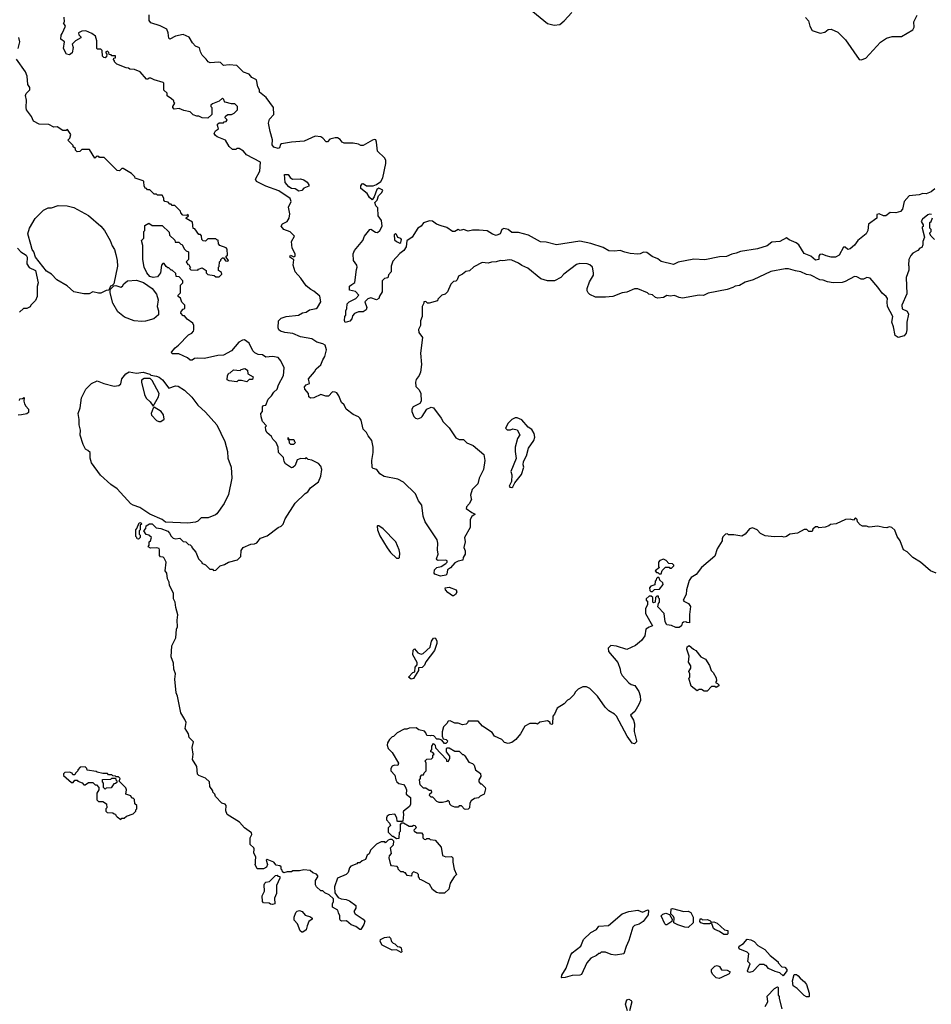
# Model space of a CAD drawing. Extents: x 1861455 to 2058065, y 200073 to 437907.
# Tile 544 of 574: x 2015570 to 2023732, y 367624 to 376443. Entities that reach past the tile are written whole.
import ezdxf

# ---------------------------------------------------------------- set-up
doc = ezdxf.new("R2010")
doc.units = 0

msp = doc.modelspace()

# ---------------------------------------------------------------- linework, layer by layer
at = {"layer": '0CON05XD'}
for points in [[(2020165, 376515.8), (2020295, 376410), (2020354.3, 376394.3), (2020405, 376400.8), (2020445, 376432.5), (2020513.4, 376506.6)], [(2018210, 373290), (2018225, 373314.4), (2018267.2, 373352.8), (2018284, 373396), (2018303.1, 373425), (2018316.8, 373486.8), (2018306.5, 373526.5), (2018285, 373540.8), (2018230, 373555), (2018185, 373583.8), (2018085, 373601.2), (2018015, 373632), (2017945, 373640), (2017905, 373652.5), (2017888.8, 373665), (2017884.1, 373684.1), (2017888.6, 373745), (2017910.9, 373769.1), (2017955, 373785.7), (2018065, 373796.7), (2018102.7, 373817.3), (2018135.9, 373824.1), (2018165, 373843.3), (2018225, 373856.7), (2018236.7, 373865), (2018266.7, 373915), (2018256.4, 373966.4), (2018205, 374012.5), (2018176.4, 374026.4), (2018135, 374060), (2018087.3, 374127.3), (2018036.7, 374185), (2018020, 374245), (2018023.3, 374293.3), (2017987.5, 374315), (2017995, 374332.5), (2018025, 374320), (2018037.5, 374325), (2018036.7, 374345), (2018010, 374395), (2018003.6, 374456.4), (2018030, 374505), (2017991.4, 374541.4), (2017934, 374565), (2017911.2, 374595), (2017922.5, 374615), (2017965, 374636.7), (2017983.8, 374665), (2017990, 374705), (2017976.2, 374765), (2017999.5, 374815), (2017992.7, 374842.7), (2017889.1, 374909.1), (2017775, 374952.9), (2017690.5, 374995), (2017681.8, 375015), (2017718.8, 375085), (2017725.9, 375165.9), (2017601.7, 375231.7), (2017572.5, 375265), (2017535, 375290), (2017515, 375290), (2017505, 375280), (2017475, 375280), (2017447, 375307), (2017413, 375363), (2017337.5, 375395), (2017323.3, 375405), (2017312.5, 375425), (2017321.7, 375448.3), (2017350, 375465), (2017340, 375495), (2017341.7, 375508.3), (2017355, 375520), (2017395, 375520), (2017401.7, 375528.3), (2017418.3, 375531.7), (2017427.5, 375545), (2017410, 375565), (2017411.7, 375578.3), (2017435, 375592.5), (2017465, 375592.5), (2017490, 375605), (2017520, 375635), (2017520, 375665), (2017495, 375690), (2017465, 375690), (2017410, 375705), (2017400, 375715), (2017398.3, 375728.3), (2017385, 375740), (2017357, 375713), (2017295, 375690), (2017281.7, 375678.3), (2017280, 375665), (2017290, 375655), (2017290, 375595), (2017255, 375560), (2017203, 375563), (2017175, 375580), (2017155, 375580), (2017121.7, 375591.7), (2017097, 375617), (2017038.3, 375628.3), (2016997, 375647), (2016951.7, 375641.7), (2016940, 375655), (2016940, 375665), (2016960, 375695), (2016950, 375705), (2016950, 375715), (2016930, 375735), (2016891.7, 375761.7), (2016890, 375785), (2016861.7, 375811.7), (2016860, 375875), (2016855, 375880), (2016773, 375903), (2016745, 375920), (2016725, 375920), (2016718.3, 375911.7), (2016705, 375910), (2016650, 375975), (2016597, 375997), (2016555, 376000), (2016545, 376010), (2016523, 376013), (2016440, 376045), (2016420, 376065), (2016420, 376075), (2016410, 376085), (2016411.7, 376098.3), (2016428.3, 376101.7), (2016428.3, 376118.3), (2016395, 376120), (2016388.3, 376128.3), (2016371.7, 376131.7), (2016368.3, 376148.3), (2016355, 376160), (2016340, 376155), (2016340, 376145), (2016350, 376135), (2016348.3, 376111.7), (2016335, 376100), (2016323, 376103), (2016310, 376115), (2016308.3, 376168.3), (2016295, 376180), (2016265, 376180), (2016260, 376185), (2016260, 376255), (2016247.5, 376295), (2016215, 376320), (2016161.7, 376341.7), (2016125, 376341.2), (2016097.5, 376325), (2016098.3, 376308.3), (2016118.3, 376288.3), (2016118.3, 376281.7), (2016070, 376255), (2016040, 376225), (2016047.5, 376195), (2016040, 376145), (2016015, 376127.5), (2015990, 376135), (2015962.5, 376185), (2015970, 376245), (2015938.3, 376268.3), (2015940, 376305), (2015951.7, 376318.3), (2015980, 376385), (2015962.5, 376415), (2015970, 376425), (2015967, 376467)], [(2023762.8, 374927.2), (2023729.8, 374900.2), (2023685, 374881.8), (2023655, 374885.6), (2023625, 374874.5), (2023535, 374866), (2023490, 374815), (2023473.3, 374745), (2023456.1, 374723.9), (2023415, 374711.8), (2023365, 374716.2), (2023325, 374684.6), (2023305, 374686.2), (2023265, 374703), (2023245, 374697.3), (2023243.1, 374665), (2023169.2, 374610.8), (2023164.3, 374555.7), (2023150, 374525), (2023073.8, 374465), (2023045, 374423.3), (2023005, 374389.2), (2022985, 374384.6), (2022962, 374405), (2022946.2, 374405), (2022908.4, 374335), (2022875, 374317.1), (2022835.3, 374315.3), (2022791.1, 374328.9), (2022755, 374342.5), (2022735, 374340), (2022726.5, 374325), (2022726.4, 374293.6), (2022695, 374289.2), (2022655, 374324.2), (2022595, 374348.6), (2022545, 374427.1), (2022521.2, 374445), (2022460, 374470), (2022435, 374490), (2022375, 374456.2), (2022305, 374450), (2022262, 374418), (2022175, 374390), (2022025, 374367.5), (2021985, 374351.2), (2021945, 374343.8), (2021899.3, 374320.7), (2021835, 374320), (2021705, 374293.3), (2021607, 374297), (2021465, 374270), (2021425, 374250.8), (2021315, 374275.8), (2021285, 374302), (2021231.7, 374321.7), (2021186.2, 374356.2), (2021155, 374360), (2021125.6, 374344.4), (2021105, 374341.4), (2021035, 374347.5), (2020988.6, 374361.4), (2020945, 374374.4), (2020895, 374369.4), (2020845, 374373.5), (2020795, 374402.2), (2020685, 374437.5), (2020585, 374458.5), (2020375, 374426.7), (2020285, 374450), (2020234.5, 374454.5), (2020125, 374512.5), (2020035, 374536.7), (2019977.9, 374537.9), (2019945, 374562.5), (2019905, 374574), (2019886.7, 374563.3), (2019871.8, 374525), (2019835, 374511.4), (2019802.2, 374522.2), (2019755, 374550.8), (2019685, 374558.8), (2019625, 374558.8), (2019585, 374550), (2019545, 374563.1), (2019515, 374555.8), (2019495, 374562.9), (2019465, 374546.2), (2019445.3, 374545.3), (2019395, 374582.2), (2019345, 374595.5), (2019302, 374612), (2019265, 374637.1), (2019239.5, 374640.5), (2019185, 374623.3), (2019163.8, 374595), (2019136, 374575), (2019083.8, 374495), (2019036.4, 374463.6), (2019030.5, 374409.5), (2019010, 374375), (2018972.3, 374347.7), (2018910.4, 374279.6), (2018895.4, 374235), (2018896.7, 374185), (2018871.7, 374158.3), (2018865, 374130), (2018835, 374123.3), (2018816.8, 374103.2), (2018815.7, 374005), (2018792.3, 373967.7), (2018786, 373945), (2018765, 373932.5), (2018715, 373951.2), (2018685.9, 373944.1), (2018661.2, 373915), (2018678.6, 373865), (2018671.4, 373845), (2018645, 373826), (2018603.8, 373826.2), (2018567.5, 373812.5), (2018550, 373790), (2018543.3, 373765), (2018525, 373743.3), (2018485, 373730), (2018478.3, 373748.3), (2018480, 373785), (2018490, 373795), (2018490, 373835), (2018500, 373855), (2018503, 373897), (2018520, 373915), (2018580, 373945), (2018606.7, 373975), (2018577, 374007), (2018521.7, 374021.7), (2018523.3, 374055), (2018545, 374072.5), (2018571.7, 374088.3), (2018584.2, 374205), (2018591.2, 374225), (2018588.8, 374245), (2018558.8, 374285), (2018557.1, 374345), (2018569.2, 374375), (2018641.2, 374465), (2018656, 374505), (2018704.2, 374565), (2018715, 374567.1), (2018755, 374540.8), (2018775, 374538), (2018796, 374555), (2018814.3, 374595), (2018808.1, 374645), (2018780, 374685), (2018776.4, 374756.4), (2018760, 374775), (2018750, 374805), (2018770, 374825), (2018782.5, 374865), (2018813.3, 374895), (2018820, 374915), (2018785, 374932.5), (2018767, 374923), (2018742.5, 374855), (2018725, 374830), (2018700.7, 374850.7), (2018682.5, 374885), (2018625, 374930), (2018623.3, 374955), (2018635, 374972.5), (2018645, 374976.2), (2018675, 374953.8), (2018735, 374956.2), (2018763.6, 374966.4), (2018802.5, 374995), (2018822.5, 375025), (2018847.5, 375155), (2018847.5, 375185), (2018837.5, 375205), (2018773.3, 375265), (2018766.1, 375346.1), (2018758.3, 375368.3), (2018745, 375371.2), (2018727.5, 375365), (2018645, 375316.2), (2018625, 375316.2), (2018603.3, 375326.7), (2018555, 375336.2), (2018475, 375336), (2018456.7, 375345), (2018439.7, 375369.7), (2018415, 375385.8), (2018395, 375386), (2018347.5, 375372.5), (2018325, 375350), (2018315, 375350), (2018285, 375382.5), (2018265, 375392.5), (2018215, 375400), (2018116.1, 375353.9), (2018005, 375346), (2017915, 375332), (2017905.8, 375324.2), (2017895.5, 375294.5), (2017885, 375288), (2017845, 375301.2), (2017831.7, 375321.7), (2017833.6, 375366.4), (2017811.7, 375441.7), (2017798.8, 375515), (2017807.3, 375552.7), (2017845.7, 375595), (2017843.8, 375655), (2017775.9, 375745.9), (2017717.5, 375795), (2017716.7, 375815), (2017702.7, 375842.7), (2017690, 375905), (2017649.4, 375925), (2017625, 375954.4), (2017575, 375973.3), (2017513, 376033), (2017445, 376040), (2017395, 376033.3), (2017368.3, 376058.3), (2017353.1, 376063.1), (2017275, 376057.5), (2017258.8, 376065), (2017238.6, 376088.6), (2017204.3, 376125), (2017188.1, 376155), (2017179.4, 376189.4), (2017145, 376206.9), (2017117.5, 376235), (2017087.6, 376287.6), (2017035, 376310.9), (2016963.8, 376296.2), (2016915, 376267.5), (2016906.7, 376276.7), (2016900.8, 376325), (2016888.6, 376358.6), (2016829.1, 376389.1), (2016744.3, 376415), (2016728.9, 376435), (2016727.8, 376485)], [(2022605, 376462.9), (2022634, 376434), (2022645.8, 376385), (2022665, 376346.7), (2022737.5, 376322.5), (2022777.7, 376332.3), (2022810, 376355), (2022835, 376356.7), (2022895, 376332.5), (2022965, 376262.5), (2023085, 376087.5), (2023105, 376082.5), (2023145, 376098.8), (2023278.2, 376241.8), (2023332.6, 376277.4), (2023382.3, 376292.3), (2023465, 376292), (2023568.3, 376351.7), (2023580, 376375), (2023576.7, 376425), (2023607, 376483)], [(2015556.2, 376185), (2015570, 376245), (2015563, 376283)], [(2017680, 368905), (2017683.3, 368945), (2017667, 368977), (2017670, 369015), (2017665.9, 369025.9), (2017633.8, 369055), (2017632.5, 369115), (2017647.5, 369145), (2017645, 369160), (2017583.6, 369203.6), (2017537.5, 369255), (2017427.5, 369325), (2017417, 369357), (2017420, 369405), (2017410, 369415), (2017380, 369425), (2017322.5, 369485), (2017317, 369507), (2017300, 369525), (2017300, 369535), (2017272.5, 369575), (2017270, 369615), (2017235, 369650), (2017175, 369673.3), (2017163.3, 369685), (2017156.7, 369755), (2017116.7, 369815), (2017123.3, 369865), (2017113.3, 369925), (2017127.5, 369975), (2017087.5, 370015), (2017082.5, 370045), (2017052.5, 370095), (2017059.3, 370149.3), (2017050, 370175), (2017012.5, 370235), (2016983.3, 370385), (2016970, 370415), (2016958.8, 370535), (2016963.8, 370585), (2016951.2, 370625), (2016948.3, 370678.3), (2016926.4, 370736.4), (2016932.5, 370835), (2016955, 370882.5), (2016966.7, 370905), (2016972.5, 370985), (2016982.5, 371005), (2016980, 371065), (2016987, 371113), (2016967, 371177), (2016962.5, 371225), (2016947.5, 371255), (2016947, 371307), (2016912.5, 371375), (2016907.5, 371405), (2016892.5, 371435), (2016887.5, 371485), (2016872.5, 371505), (2016880, 371585), (2016865, 371620), (2016855, 371630), (2016831.7, 371631.7), (2016823, 371643), (2016823, 371693), (2016817.5, 371705), (2016795, 371711.2), (2016740.7, 371710.7), (2016721.7, 371721.7), (2016730, 371735), (2016730, 371765), (2016740, 371775), (2016750, 371805), (2016727, 371827), (2016701.7, 371831.7), (2016680, 371865), (2016700, 371885), (2016701.7, 371908.3), (2016733, 371927), (2016755, 371927.5), (2016793, 371893), (2016835, 371886.7), (2016895, 371862.5), (2016912.5, 371845), (2016925, 371817.5), (2016945, 371800), (2016965, 371793.3), (2017005, 371797.5), (2017035, 371770), (2017057, 371767), (2017081.7, 371741.7), (2017095, 371740), (2017110, 371725), (2017110, 371715), (2017147.5, 371675), (2017170, 371615), (2017200, 371585), (2017200, 371575), (2017235, 371560), (2017271.7, 371521.7), (2017295, 371520), (2017305, 371510), (2017327, 371513), (2017365, 371550), (2017405, 371562.5), (2017440, 371585), (2017520, 371605), (2017550, 371635), (2017553, 371687), (2017570, 371715), (2017640, 371745), (2017673, 371747), (2017693.6, 371756.4), (2017725, 371800), (2017785, 371821.2), (2017885.7, 371894.3), (2017912.3, 371907.7), (2017928, 371925), (2017947.3, 371972.7), (2018035, 372113.8), (2018125, 372198), (2018151.2, 372215), (2018175, 372248.8), (2018246, 372304), (2018266.4, 372353.6), (2018276.7, 372415), (2018266.7, 372445), (2018245, 372467.5), (2018185, 372497.5), (2018153, 372503), (2018135, 372520), (2018125, 372510), (2018088.3, 372511.7), (2018055, 372500), (2018035, 372450), (2018015, 372432.5), (2018005, 372430), (2017950, 372465), (2017937.5, 372485), (2017930.7, 372520.7), (2017887.5, 372565), (2017883, 372613), (2017867.5, 372655), (2017837, 372687), (2017825, 372710), (2017782.5, 372745), (2017772.5, 372765), (2017770, 372795), (2017780, 372805), (2017743, 372843), (2017732.5, 372885), (2017730, 372915), (2017742.5, 372935), (2017742.5, 372975), (2017753, 372987), (2017775, 372990), (2017795, 373042.5), (2017825, 373073.3), (2017844.2, 373105.8), (2017875.8, 373134.2), (2017886.4, 373173.6), (2017933.3, 373255), (2017936.7, 373325), (2017908.3, 373388.3), (2017885, 373417.5), (2017835, 373426.7), (2017775, 373420), (2017745, 373440), (2017705, 373443.8), (2017675, 373457.5), (2017656.4, 373476.4), (2017623.3, 373545), (2017583.6, 373576.4), (2017565, 373573.3), (2017532.5, 373555), (2017465, 373477.5), (2017395, 373436.7), (2017343.6, 373436.4), (2017225, 373407.5), (2017165, 373412.5), (2017135, 373407.5), (2017115, 373392.5), (2017095, 373392.5), (2017073.6, 373413.6), (2016995, 373450), (2016935, 373450), (2016930, 373465), (2016962.5, 373505), (2016993, 373527), (2017080.7, 373619.3), (2017110, 373635), (2017127, 373653), (2017130, 373665), (2017130, 373705), (2017120, 373725), (2017070.7, 373760.7), (2017045, 373790), (2017035, 373790), (2017012.5, 373815), (2017015, 373830), (2017035, 373850), (2017050, 373855), (2017050, 373885), (2017021.7, 373911.7), (2017008.3, 373948.3), (2016990, 373965), (2016990, 373975), (2017010, 373995), (2017010, 374065), (2017030, 374085), (2017030, 374105), (2016998.3, 374138.3), (2016971.7, 374141.7), (2016968.3, 374168.3), (2016935, 374200), (2016925, 374200), (2016905, 374220), (2016895, 374220), (2016881.7, 374231.7), (2016865, 374260), (2016851.7, 374258.3), (2016840, 374245), (2016830, 374175), (2016805, 374140), (2016765, 374132.5), (2016733.9, 374143.9), (2016707.5, 374175), (2016683.3, 374225), (2016673.8, 374295), (2016671.7, 374391.7), (2016671.7, 374421.7), (2016660, 374465), (2016680, 374485), (2016680, 374545), (2016690, 374555), (2016691.7, 374598.3), (2016725, 374620), (2016755, 374600), (2016845, 374600), (2016908.3, 374538.3), (2016911.7, 374511.7), (2016958.3, 374468.3), (2016961.7, 374451.7), (2016995, 374450), (2017011.7, 374431.7), (2017025, 374430), (2017041.7, 374391.7), (2017061.7, 374371.7), (2017080, 374365), (2017080, 374295), (2017060, 374275), (2017075, 374250), (2017088.3, 374248.3), (2017090, 374235), (2017100, 374225), (2017090, 374215), (2017101.7, 374201.7), (2017165, 374200), (2017171.7, 374208.3), (2017205, 374220), (2017240, 374195), (2017240, 374175), (2017255, 374160), (2017311.7, 374151.7), (2017325, 374140), (2017355, 374140), (2017380, 374165), (2017378.3, 374178.3), (2017350, 374195), (2017350, 374225), (2017357, 374233), (2017360, 374275), (2017370, 374285), (2017370, 374295), (2017385, 374310), (2017395, 374310), (2017411.7, 374281.7), (2017435, 374280), (2017440, 374285), (2017420, 374315), (2017420, 374325), (2017430, 374335), (2017428.3, 374388.3), (2017418.3, 374398.3), (2017361.7, 374421.7), (2017350, 374435), (2017348.3, 374468.3), (2017335, 374470), (2017325, 374480), (2017255, 374480), (2017235, 374460), (2017211.7, 374461.7), (2017200, 374475), (2017198.3, 374508.3), (2017188.3, 374518.3), (2017175, 374520), (2017138.3, 374568.3), (2017121.7, 374571.7), (2017118.3, 374628.3), (2017061.7, 374661.7), (2017061.7, 374668.3), (2017080, 374685), (2017078.3, 374698.3), (2017065, 374690), (2017031.7, 374691.7), (2017011.7, 374711.7), (2017008.3, 374728.3), (2016958.3, 374778.3), (2016935, 374780), (2016925, 374790), (2016915, 374790), (2016898.3, 374808.3), (2016870, 374815), (2016860, 374825), (2016860, 374845), (2016845, 374870), (2016805, 374870), (2016795, 374880), (2016775, 374880), (2016735, 374920), (2016715, 374920), (2016705, 374930), (2016695, 374930), (2016683, 374953), (2016680, 374995), (2016675, 375000), (2016603, 375023), (2016600, 375035), (2016570, 375065), (2016495, 375110), (2016485, 375110), (2016465, 375090), (2016441.7, 375091.7), (2016325, 375210), (2016285, 375210), (2016278.3, 375218.3), (2016265, 375220), (2016241.7, 375201.7), (2016195, 375280), (2016125, 375280), (2016108.3, 375261.7), (2016085, 375260), (2016070, 375275), (2016068.3, 375288.3), (2016050, 375305), (2016050, 375315), (2016000, 375365), (2016018.3, 375381.7), (2016027.5, 375415), (2015998.3, 375458.3), (2015985, 375450), (2015955, 375450), (2015905, 375482.5), (2015875, 375480), (2015830, 375505), (2015745, 375507.5), (2015692.5, 375535), (2015676.2, 375575), (2015632, 375635), (2015627.8, 375655), (2015631.7, 375721.7), (2015623.3, 375765), (2015629.3, 375780.7), (2015660, 375815), (2015660, 375835), (2015643.6, 375863.6), (2015636.4, 375936.4), (2015623.3, 375975), (2015540.7, 376090.7)], [(2018068.3, 374908.3), (2018035, 374927.5), (2018005, 374930), (2017980, 374945), (2017947.5, 374985), (2017940, 375055), (2017975, 375056.7), (2017990.7, 375030.7), (2018013.6, 375013.6), (2018085, 375018.8), (2018115, 375010), (2018145, 374988.8), (2018160, 374965), (2018157.5, 374952.5), (2018115, 374932.5), (2018095, 374912.5), (2018068.3, 374908.3)], [(2016145, 373986.2), (2016054.1, 374004.1), (2015995, 374060), (2015902.7, 374112.7), (2015855, 374162.5), (2015810.7, 374190.7), (2015710, 374315), (2015697.5, 374365), (2015682.5, 374385), (2015668.3, 374428.3), (2015643.3, 374525), (2015657.5, 374575), (2015708.3, 374661.7), (2015784.2, 374735.8), (2015825, 374758.8), (2015855, 374758.8), (2015915, 374778), (2015995, 374776), (2016055, 374761.2), (2016185, 374690), (2016295, 374593.8), (2016328, 374555), (2016380.8, 374465), (2016398.3, 374418.3), (2016419.2, 374385), (2016430.8, 374340.8), (2016443.6, 374286.4), (2016446.1, 374236.1), (2016411.7, 374078.3), (2016398.3, 374061.7), (2016382.5, 374055), (2016368.3, 374021.7), (2016345, 374017.5), (2016295, 373993.8), (2016275, 373992), (2016225, 374006.2), (2016192.3, 373987.7), (2016145, 373986.2)], [(2023735, 374696.7), (2023715, 374702.5), (2023700, 374695), (2023653.3, 374655), (2023642.5, 374635), (2023660, 374605), (2023658.3, 374591.7), (2023650, 374585), (2023650, 374575), (2023670, 374495), (2023656.7, 374455), (2023657.5, 374425), (2023646.4, 374403.6), (2023630, 374395), (2023612.5, 374375), (2023568.3, 374351.7), (2023549.3, 374330.7), (2023532.5, 374295), (2023527.5, 374245), (2023532.5, 374235), (2023531.7, 374198.3), (2023507.5, 374135), (2023513, 373987), (2023468.8, 373885), (2023472.7, 373852.7), (2023515, 373830.8), (2023527.1, 373805), (2023513.8, 373735), (2023512, 373665), (2023505.8, 373634.2), (2023490, 373610), (2023435, 373596.7), (2023409.5, 373615), (2023395, 373693.3), (2023378, 373735), (2023388.1, 373785), (2023340, 373875), (2023335.6, 373914.4), (2023340.8, 373945), (2023328, 373965), (2023292.3, 373992.3), (2023255, 374046.7), (2023185, 374127.5), (2023155, 374132.5), (2023125, 374117.5), (2023105, 374117.5), (2023065, 374140), (2023045, 374143.8), (2022961.7, 374098.3), (2022935, 374090), (2022855, 374086.7), (2022803.6, 374093.6), (2022765, 374110), (2022733.6, 374113.6), (2022655, 374154), (2022615, 374162), (2022565, 374185.8), (2022515, 374192), (2022455, 374210), (2022425, 374211.2), (2022295, 374188.8), (2022135.9, 374114.1), (2022065, 374093.3), (2022015, 374062.5), (2021975, 374056.7), (2021955, 374043.3), (2021905, 374027.5), (2021735, 373992.5), (2021693, 373973), (2021655, 373976.7), (2021505, 373947.5), (2021475, 373953.3), (2021433, 373973), (2021395, 373967.5), (2021365, 373972.5), (2021335, 373953.8), (2021285, 373950), (2021263.8, 373953.8), (2021235, 373977.5), (2021203, 373983), (2021190, 373995), (2021105, 374032.5), (2021075, 374032.5), (2021007, 374003), (2020965, 373996.7), (2020880, 373965), (2020816.4, 373956.4), (2020725, 373957.5), (2020675, 373980), (2020660, 373995), (2020650, 374015), (2020650, 374035), (2020672.5, 374095), (2020707.5, 374155), (2020707.5, 374175), (2020697.5, 374225), (2020676.1, 374246.1), (2020650, 374255), (2020585, 374258.8), (2020555, 374250), (2020442.5, 374165), (2020415, 374132.5), (2020357, 374103), (2020295, 374102.5), (2020235, 374122.5), (2020118.3, 374218.3), (2020065, 374240), (2020035, 374263.3), (2019975, 374288.8), (2019955, 374293.3), (2019895, 374283.8), (2019875, 374286.7), (2019835, 374273.3), (2019795, 374272.5), (2019765, 374263.3), (2019710.7, 374269.3), (2019635, 374230), (2019597, 374193), (2019565, 374187.5), (2019535, 374162.5), (2019500, 374145), (2019488.3, 374111.7), (2019475, 374100), (2019453, 374097), (2019430, 374075), (2019400, 374005), (2019380, 373985), (2019350, 373975), (2019315, 373940), (2019310, 373925), (2019235, 373902.5), (2019222.5, 373902.5), (2019205, 373920), (2019190, 373915), (2019190, 373905), (2019172.5, 373875), (2019172.5, 373785), (2019160, 373745), (2019160, 373705), (2019141.7, 373668.3), (2019145, 373640), (2019176.7, 373595), (2019160, 373455), (2019167.5, 373355), (2019157.5, 373285), (2019146.7, 373255), (2019119.3, 373220.7), (2019112.5, 373195), (2019118.3, 373158.3), (2019147.3, 373127.3), (2019161.2, 373095), (2019163.3, 373025), (2019152.5, 373005), (2019093.8, 372975), (2019080.8, 372955), (2019081.2, 372935), (2019099.5, 372889.5), (2019115, 372873.8), (2019135, 372868.8), (2019165, 372880), (2019175, 372890), (2019215, 372953.3), (2019255, 372973.3), (2019276.1, 372966.1), (2019343.8, 372875), (2019361.7, 372841.7), (2019415.8, 372785.8), (2019475, 372698), (2019504.1, 372684.1), (2019543.8, 372683.8), (2019574.3, 372654.3), (2019630.3, 372630.3), (2019725, 372547.5), (2019733.3, 372495), (2019722.5, 372415), (2019682.5, 372335), (2019672.5, 372285), (2019622.5, 372235), (2019607.5, 372185), (2019613.3, 372153.3), (2019616.7, 372145), (2019594.2, 372105), (2019570.2, 372079.8), (2019568.9, 372065), (2019618.5, 372028.5), (2019647.5, 372015), (2019617, 371993), (2019602.5, 371965), (2019602.5, 371895), (2019552.5, 371805), (2019557.5, 371765), (2019547.5, 371715), (2019560, 371685), (2019560, 371655), (2019540, 371625), (2019538.3, 371601.7), (2019495, 371593.8), (2019465, 371576.9), (2019427.9, 371532.1), (2019401.2, 371515), (2019393.3, 371476.7), (2019385, 371467.5), (2019338.3, 371458.3), (2019286.1, 371476.1), (2019280, 371485), (2019283.3, 371515), (2019305, 371536.7), (2019345, 371543.8), (2019385, 371572), (2019396, 371585), (2019396.2, 371595), (2019385, 371601.2), (2019318.3, 371598.3), (2019305.7, 371605.7), (2019302.9, 371615), (2019316.7, 371655), (2019309.7, 371695), (2019313.6, 371755), (2019308.5, 371785), (2019200, 371945), (2019183.5, 371995), (2019170, 372095), (2019141.9, 372131.9), (2019113.1, 372195), (2019005, 372301.1), (2018955, 372326.7), (2018832.1, 372352.1), (2018795, 372374.4), (2018767.5, 372415), (2018734, 372424), (2018725, 372432), (2018722.5, 372495), (2018736, 372565), (2018736.2, 372615), (2018724.2, 372675), (2018690.6, 372715), (2018676.2, 372745), (2018644.6, 372774.6), (2018627.5, 372855), (2018616, 372875), (2018605, 372885.7), (2018557.1, 372907.1), (2018493.8, 372955), (2018474.3, 372994.3), (2018451.9, 373015), (2018427.9, 373075), (2018409.7, 373099.7), (2018395, 373107.7), (2018371.2, 373108.8), (2018335, 373070), (2018310.7, 373070.7), (2018265, 373086.7), (2018205, 373056.7), (2018173.6, 373053.6), (2018160, 373065), (2018156, 373095), (2018122, 373135), (2018120.6, 373155), (2018135, 373172.2), (2018165.7, 373184.3), (2018155, 373227.5), (2018210, 373290)], [(2023760, 374475), (2023730, 374505), (2023720, 374525), (2023720, 374535), (2023730, 374545), (2023730, 374565), (2023720, 374575), (2023720, 374625), (2023730, 374635), (2023741.7, 374668.3)], [(2018975, 374442.5), (2018981.7, 374448.3), (2018987.5, 374475), (2018982.5, 374482.5), (2018955, 374492.5), (2018945, 374520), (2018935, 374527.5), (2018924.2, 374515), (2018925, 374472.5), (2018942.5, 374455), (2018975, 374442.5)], [(2015550, 374395), (2015580, 374365), (2015627.5, 374335), (2015637.5, 374315), (2015632.5, 374255), (2015653.6, 374223.6), (2015712.5, 374195), (2015736.7, 374085), (2015726.4, 374053.6), (2015726.7, 373965), (2015711.7, 373928.3), (2015670, 373885), (2015665, 373870), (2015635, 373857.5), (2015605, 373857.5), (2015567, 373823)], [(2016665, 373738.8), (2016595, 373746.7), (2016509.3, 373779.3), (2016447.5, 373825), (2016403.6, 373903.6), (2016380, 373995), (2016380, 374025), (2016411.7, 374058.3), (2016431.7, 374061.7), (2016475, 374047.5), (2016490, 374055), (2016503.6, 374076.4), (2016535, 374103.3), (2016615, 374110), (2016678.3, 374088.3), (2016756.4, 374036.4), (2016793.6, 373983.6), (2016811.2, 373935), (2016800, 373875), (2016812.5, 373835), (2016811.7, 373798.3), (2016770, 373765), (2016695, 373743.8), (2016665, 373738.8)], [(2017605, 373200), (2017555, 373210), (2017525, 373210), (2017515, 373200), (2017445, 373207.5), (2017428.3, 373218.3), (2017430, 373255), (2017443.6, 373276.4), (2017455, 373280), (2017483, 373307), (2017545, 373300), (2017551.7, 373308.3), (2017585, 373320), (2017610, 373305), (2017611.7, 373271.7), (2017660, 373245), (2017655, 373220), (2017625, 373220), (2017605, 373200)], [(2017075, 371933.8), (2016875, 371943.3), (2016845, 371966.7), (2016733.9, 372013.9), (2016645, 372072.5), (2016585, 372093.3), (2016565, 372107.5), (2016441.7, 372241.7), (2016385, 372280), (2016292.7, 372362.7), (2016213.8, 372475), (2016200, 372515), (2016200, 372565), (2016180, 372585), (2016160, 372595), (2016138.3, 372638.3), (2016111.7, 372721.7), (2016113.8, 372765), (2016101.2, 372815), (2016103, 372863), (2016092.5, 372915), (2016112.5, 372965), (2016122.5, 373055), (2016163.3, 373135), (2016212.5, 373185), (2016265, 373208.8), (2016323, 373183), (2016415, 373160.8), (2016457.5, 373165), (2016475, 373180), (2016485, 373227.5), (2016520.3, 373269.7), (2016550.5, 373289.5), (2016615, 373276.2), (2016675, 373286), (2016735, 373266.7), (2016745, 373257.5), (2016795, 373250), (2016819.7, 373239.7), (2016847.7, 373217.7), (2016905, 373143.3), (2016965, 373162), (2016989.7, 373159.7), (2017045.6, 373125.6), (2017112.7, 373062.7), (2017165, 372991.2), (2017235, 372928.8), (2017336, 372815), (2017405.8, 372665.8), (2017432, 372575), (2017434.2, 372515), (2017464, 372435), (2017470, 372335), (2017438.8, 372191.2), (2017401.7, 372108.3), (2017335, 372017.5), (2017322, 372008), (2017257.6, 371982.4), (2017195, 371981.4), (2017165, 371950.8), (2017145, 371942.5), (2017075, 371933.8)], [(2016765, 372980), (2016813.3, 373065), (2016817.5, 373095), (2016755, 373210), (2016738.3, 373228.3), (2016685, 373230), (2016660, 373215), (2016660, 373195), (2016686, 373085), (2016702.1, 373052.1), (2016739.1, 373019.1), (2016765, 372980)], [(2015568.3, 373031.7), (2015571.7, 373048.3), (2015595, 373050), (2015610, 373060), (2015607.5, 373025), (2015613, 373003), (2015625, 372980), (2015650, 372955), (2015647.5, 372925), (2015635, 372912.5), (2015585, 372902.5), (2015555, 372900)], [(2016835, 372842.5), (2016862.5, 372865), (2016857.5, 372905), (2016837.5, 372935), (2016775, 372972.5), (2016765, 372962.5), (2016747.5, 372915), (2016749.7, 372899.7), (2016795, 372854), (2016815, 372843.3), (2016835, 372842.5)], [(2019975, 372253.3), (2019985, 372257.5), (2020002.5, 372295), (2020061.7, 372368.3), (2020083.3, 372435), (2020076.7, 372455), (2020080, 372485), (2020108.8, 372535), (2020126.2, 372605), (2020173.8, 372675), (2020181.2, 372705), (2020177.7, 372737.7), (2020155, 372773.3), (2020123.6, 372793.6), (2020065, 372860), (2020025, 372877.5), (2020005, 372877.5), (2019977, 372863), (2019945, 372830), (2019920, 372785), (2019935, 372770), (2019965, 372770), (2019985, 372777.5), (2020025, 372770), (2020047.5, 372725), (2020028.3, 372691.7), (2020006.4, 372613.6), (2020006.2, 372575), (2020016.4, 372513.6), (2019968.8, 372395), (2019976.7, 372365), (2019973.6, 372306.4), (2019953.8, 372265), (2019960, 372255), (2019975, 372253.3)], [(2018025, 372640), (2018040, 372655), (2018030, 372665), (2018030, 372675), (2018025, 372680), (2017980, 372680), (2017980, 372695), (2017971.7, 372698.3), (2017970, 372685), (2017980, 372680), (2017981.7, 372651.7), (2017995, 372640), (2018025, 372640)], [(2016635, 371790), (2016621.7, 371791.7), (2016620, 371805), (2016610, 371815), (2016610, 371875), (2016620, 371885), (2016640, 371935), (2016655, 371940), (2016660, 371925), (2016650, 371915), (2016650, 371875), (2016640, 371865), (2016640, 371835), (2016650, 371825), (2016650, 371805), (2016635, 371790)], [(2023775, 371486.7), (2023726.4, 371506.4), (2023635, 371583.3), (2023567, 371627), (2023516.1, 371676.1), (2023483.6, 371693.6), (2023453.3, 371775), (2023427.5, 371815), (2023405, 371870), (2023380, 371895), (2023355, 371900), (2023335, 371892.5), (2023305, 371893.3), (2023255, 371907.5), (2023175, 371898.8), (2023153.3, 371906.7), (2023115, 371907.5), (2023095, 371917.5), (2023072.5, 371945), (2023067, 371967), (2023055, 371980), (2023035, 371960), (2023005, 371970), (2022965, 371967.5), (2022881.7, 371928.3), (2022828.3, 371921.7), (2022815, 371910), (2022781.7, 371898.3), (2022725, 371892.5), (2022715, 371900), (2022695, 371900), (2022671.7, 371878.3), (2022665, 371860), (2022635, 371860), (2022617, 371877), (2022595, 371877.5), (2022535, 371842.5), (2022465.9, 371834.1), (2022435, 371813.3), (2022415, 371807.5), (2022395, 371812.5), (2022325, 371810), (2022245, 371820), (2022201.7, 371841.7), (2022172.5, 371875), (2022131.7, 371891.7), (2022105, 371883.8), (2022066.7, 371835), (2022035, 371817.5), (2021965, 371830), (2021915, 371830), (2021907, 371837), (2021890, 371835), (2021865, 371810), (2021858.3, 371791.7), (2021860, 371775), (2021816.4, 371703.6), (2021795, 371637.5), (2021675, 371537.5), (2021627.5, 371475), (2021583.6, 371446.4), (2021565, 371420), (2021541.2, 371335), (2021536.4, 371293.6), (2021510, 371245), (2021515, 371233.3), (2021557.5, 371215), (2021576.4, 371186.4), (2021567.5, 371115), (2021568.3, 371041.7), (2021543, 371043), (2021535, 371050), (2021513, 371047), (2021503, 371037), (2021496.4, 371013.6), (2021475, 371000), (2021445, 371000), (2021405, 371017.5), (2021365, 371022.5), (2021350.7, 371050.7), (2021340, 371125), (2021283, 371183), (2021290, 371215), (2021300, 371225), (2021300, 371255), (2021290, 371265), (2021288.3, 371278.3), (2021275, 371280), (2021261.7, 371268.3), (2021260, 371225), (2021245, 371220), (2021240, 371225), (2021238.3, 371268.3), (2021225, 371280), (2021205, 371280), (2021180, 371255), (2021180, 371245), (2021190, 371235), (2021190, 371205), (2021172.5, 371165), (2021172.5, 371125), (2021237, 371013), (2021205, 371002.5), (2021177.5, 370985), (2021166.7, 370925), (2021137.7, 370882.3), (2021085, 370836.7), (2021005, 370802.5), (2020915, 370832.5), (2020863, 370837), (2020840, 370815), (2020842.5, 370785), (2020926.7, 370685), (2020947.5, 370625), (2020948.3, 370598.3), (2020965, 370570), (2021025, 370502.5), (2021045, 370487.5), (2021078.3, 370478.3), (2021112.5, 370425), (2021126.4, 370386.4), (2021127.5, 370345), (2021115, 370310), (2021077.5, 370245), (2021040, 370215), (2021065, 370170), (2021076.1, 370136.1), (2021073, 370067), (2021093.3, 369985), (2021092.5, 369975), (2021075, 369957.5), (2021053.8, 369963.8), (2021010, 370025), (2020912.5, 370205), (2020895, 370222.5), (2020845, 370253.3), (2020812.5, 370285), (2020742.5, 370385), (2020675, 370452.5), (2020645, 370467.5), (2020613, 370467), (2020570, 370445), (2020545, 370420), (2020535, 370400), (2020493, 370357), (2020475, 370347.5), (2020446.4, 370313.6), (2020382.5, 370275), (2020358.3, 370221.7), (2020342.5, 370205), (2020340, 370135), (2020335, 370130), (2020320, 370135), (2020318.3, 370148.3), (2020295, 370162.5), (2020228.3, 370151.7), (2020205, 370132.5), (2020195, 370140), (2020138.3, 370138.3), (2020092.5, 370115), (2020053.3, 370045), (2020013, 369997), (2019975, 369967.5), (2019945, 369960), (2019909.3, 369969.3), (2019885.8, 369995.8), (2019820, 370025), (2019799.3, 370059.3), (2019713.6, 370113.6), (2019675, 370160), (2019585, 370160), (2019580, 370145), (2019567, 370133), (2019535, 370127.5), (2019495, 370142.5), (2019465, 370142.5), (2019425, 370162.5), (2019405, 370160), (2019395, 370140), (2019365, 370110), (2019352.5, 370065), (2019352.5, 370025), (2019361.7, 370001.7), (2019387, 369997), (2019400, 369985), (2019398.3, 369971.7), (2019385, 369960), (2019375, 369960), (2019348.3, 369988.3), (2019325, 370000), (2019305, 370000), (2019277, 370027), (2019255, 370032.5), (2019245, 370027.5), (2019215, 370030), (2019206.7, 370056.7), (2019195, 370070), (2019145, 370082.5), (2019119.3, 370099.3), (2019057, 370097), (2019035, 370087.5), (2019013, 370087), (2018950, 370055), (2018918.3, 370021.7), (2018905, 370020), (2018880, 369995), (2018862.5, 369965), (2018860, 369945), (2018870, 369915), (2018905, 369880), (2018962.5, 369785), (2018957, 369763), (2018925, 369766.7), (2018905, 369757.5), (2018894, 369735), (2018892.5, 369715), (2018930, 369675), (2018937.5, 369635), (2018947.5, 369615), (2018965, 369602.5), (2019005, 369592.5), (2019022.5, 369575), (2019032.5, 369545), (2019030, 369505), (2019070, 369475), (2019070, 369415), (2019060, 369395), (2019007.5, 369355), (2019002.5, 369345), (2019007.5, 369325), (2019000, 369265), (2018995, 369260), (2018955, 369260), (2018950, 369265), (2018947.5, 369295), (2018928, 369328), (2018879.5, 369320.5), (2018861.2, 369308.8), (2018853.8, 369295), (2018854, 369275), (2018882.5, 369245), (2018890, 369225), (2018870, 369205), (2018870, 369165), (2018905, 369130), (2018915, 369130), (2018945, 369110), (2018968.3, 369111.7), (2018970, 369165), (2018980, 369175), (2018980, 369235), (2018991.7, 369248.3), (2019005, 369250), (2019058.3, 369218.3), (2019085, 369220), (2019095, 369227.5), (2019110, 369225), (2019120, 369205), (2019100, 369185), (2019101.7, 369171.7), (2019115, 369170), (2019125, 369160), (2019168.3, 369158.3), (2019180, 369145), (2019180, 369115), (2019191.7, 369101.7), (2019205, 369100), (2019215, 369110), (2019235, 369110), (2019245, 369100), (2019290, 369095), (2019345, 369030), (2019357, 368957), (2019385, 368943.3), (2019435, 368946.7), (2019447.5, 368935), (2019447, 368897), (2019460, 368835), (2019480, 368785), (2019460, 368765), (2019425, 368710), (2019412.5, 368655), (2019375, 368620), (2019325, 368618), (2019302.5, 368625), (2019265, 368652.5), (2019239.3, 368699.3), (2019165, 368740), (2019151.7, 368741.7), (2019150, 368755), (2019140, 368765), (2019140, 368785), (2019128.3, 368798.3), (2019095, 368810), (2019080, 368795), (2019078.3, 368771.7), (2019038.3, 368778.3), (2019025, 368800), (2019015, 368800), (2019005, 368810), (2018981.7, 368811.7), (2018960, 368835), (2018960, 368845), (2018948.3, 368858.3), (2018900, 368865), (2018893, 368873), (2018877.5, 368935), (2018880, 368955), (2018900, 368975), (2018890, 369025), (2018917, 369053), (2018920, 369085), (2018905, 369100), (2018885, 369100), (2018870, 369095), (2018845, 369070), (2018838.3, 369078.3), (2018805, 369080), (2018765, 369057.5), (2018740, 369035), (2018710, 369005), (2018698.3, 368971.7), (2018681.7, 368958.3), (2018665, 368920), (2018635, 368910), (2018615, 368890), (2018595, 368890), (2018588.3, 368881.7), (2018535, 368860), (2018522.5, 368845), (2018510, 368805), (2018493, 368787), (2018417, 368753), (2018387.5, 368675), (2018393, 368623), (2018421.7, 368581.7), (2018448.3, 368568.3), (2018493, 368563), (2018521.7, 368551.7), (2018578.3, 368508.3), (2018580, 368485), (2018562.5, 368455), (2018572.5, 368435), (2018645, 368387.5), (2018659.3, 368369.3), (2018651.7, 368338.3), (2018625, 368293.3), (2018615, 368293.3), (2018581.1, 368321.1), (2018537.5, 368335), (2018495, 368372.5), (2018455, 368367.5), (2018443.6, 368373.6), (2018437.5, 368385), (2018437.5, 368415), (2018423, 368443), (2018418.3, 368468.3), (2018370, 368495), (2018370, 368525), (2018380, 368545), (2018378.3, 368568.3), (2018340, 368605), (2018303, 368623), (2018285, 368640), (2018265, 368640), (2018227.5, 368675), (2018217.5, 368695), (2018218.3, 368731.7), (2018240, 368765), (2018240, 368775), (2018228.3, 368788.3), (2018195, 368800), (2018171.7, 368821.7), (2018115, 368827.5), (2018075, 368820), (2018015, 368820), (2018005, 368810), (2017965, 368810), (2017935, 368800), (2017921.7, 368811.7), (2017920, 368825), (2017910, 368835), (2017910, 368855), (2017900, 368865), (2017865, 368870), (2017845, 368897.5), (2017785, 368920), (2017777.5, 368915), (2017787.5, 368875), (2017779.3, 368850.7), (2017753, 368837), (2017695, 368837.5), (2017677.5, 368875), (2017682.5, 368885), (2017680, 368905)], [(2018965, 371620), (2018970, 371625), (2018972.5, 371665), (2018967.5, 371695), (2018936.7, 371765), (2018825, 371882.5), (2018785, 371910), (2018775, 371910), (2018770, 371905), (2018772.5, 371875), (2018795, 371820), (2018861.7, 371711.7), (2018890.7, 371670.7), (2018945, 371620), (2018965, 371620)], [(2021315, 371480), (2021321.7, 371508.3), (2021351.7, 371538.3), (2021385, 371540), (2021391.7, 371531.7), (2021405, 371530), (2021428.3, 371551.7), (2021428.3, 371558.3), (2021415, 371570), (2021381.7, 371571.7), (2021358.3, 371598.3), (2021335, 371610), (2021301.7, 371598.3), (2021290, 371585), (2021290, 371545), (2021300, 371535), (2021260, 371505), (2021271.7, 371491.7), (2021285, 371490), (2021295, 371480), (2021315, 371480)], [(2021235, 371320), (2021255, 371340), (2021298.3, 371341.7), (2021330, 371385), (2021328.3, 371398.3), (2021301.7, 371421.7), (2021298.3, 371438.3), (2021285, 371450), (2021271.7, 371438.3), (2021270, 371425), (2021260, 371415), (2021258.3, 371381.7), (2021221.7, 371368.3), (2021210, 371355), (2021211.7, 371331.7), (2021221.7, 371321.7), (2021235, 371320)], [(2019455, 371282.5), (2019445, 371282.5), (2019402.3, 371312.3), (2019382.5, 371335), (2019380, 371355), (2019415, 371358.8), (2019477.5, 371335), (2019483.3, 371315), (2019472.5, 371295), (2019455, 371282.5)], [(2019075, 370537.5), (2019050, 370555), (2019090, 370595), (2019108.3, 370601.7), (2019110, 370645), (2019130, 370665), (2019127.5, 370685), (2019091.2, 370755), (2019092, 370795), (2019105, 370807.5), (2019135, 370771.2), (2019165, 370760), (2019183.6, 370766.4), (2019246.4, 370823.6), (2019257.5, 370875), (2019275, 370902.5), (2019290, 370905), (2019305, 370880), (2019306.2, 370855), (2019285, 370792.5), (2019205, 370690), (2019195, 370660), (2019175, 370640), (2019141.7, 370638.3), (2019140, 370615), (2019095, 370542.5), (2019075, 370537.5)], [(2021698.3, 370428.3), (2021675, 370442.5), (2021655, 370442.5), (2021635, 370432.5), (2021583, 370473), (2021562.5, 370545), (2021570, 370555), (2021570, 370585), (2021562.5, 370605), (2021580, 370635), (2021580, 370655), (2021558.3, 370688.3), (2021563, 370743), (2021543.3, 370805), (2021547.5, 370825), (2021565, 370837.5), (2021603.6, 370803.6), (2021625, 370792.5), (2021670, 370735), (2021710, 370715), (2021747, 370657), (2021760, 370615), (2021780, 370595), (2021807, 370547), (2021807.5, 370522.5), (2021800, 370505), (2021818.3, 370498.3), (2021830, 370485), (2021830, 370475), (2021805, 370460), (2021795, 370470), (2021765, 370470), (2021725, 370430), (2021698.3, 370428.3)], [(2019565, 369367.5), (2019553, 369373), (2019525, 369400), (2019505, 369400), (2019495, 369390), (2019465, 369390), (2019435, 369400), (2019420, 369415), (2019418.3, 369438.3), (2019405, 369450), (2019395, 369440), (2019355, 369432.5), (2019325, 369432.5), (2019305, 369440), (2019268.3, 369478.3), (2019255, 369480), (2019240, 369495), (2019241.7, 369508.3), (2019260, 369525), (2019258.3, 369538.3), (2019235, 369540), (2019205, 369560), (2019185, 369560), (2019155, 369590), (2019150, 369635), (2019160, 369645), (2019160, 369665), (2019171.7, 369678.3), (2019185, 369680), (2019191.7, 369698.3), (2019210, 369715), (2019210, 369785), (2019200, 369805), (2019215, 369820), (2019258.3, 369821.7), (2019270, 369835), (2019270, 369855), (2019280, 369865), (2019268.3, 369878.3), (2019250, 369885), (2019250, 369895), (2019260, 369905), (2019260, 369935), (2019275, 369960), (2019290, 369945), (2019291.7, 369921.7), (2019390, 369815), (2019391.7, 369801.7), (2019405, 369800), (2019420, 369825), (2019420, 369845), (2019392.5, 369885), (2019390, 369915), (2019395, 369920), (2019415, 369920), (2019465, 369890), (2019505, 369890), (2019535, 369860), (2019545, 369860), (2019555, 369850), (2019591.7, 369791.7), (2019625, 369780), (2019640, 369765), (2019650, 369725), (2019695, 369690), (2019697.5, 369665), (2019680, 369635), (2019680, 369615), (2019695, 369600), (2019705, 369600), (2019737, 369567), (2019740, 369555), (2019730, 369505), (2019691.7, 369488.3), (2019677, 369473), (2019641.7, 369468.3), (2019613.6, 369446.4), (2019600, 369425), (2019597.5, 369385), (2019585, 369372.5), (2019565, 369367.5)], [(2016475, 369280), (2016485, 369290), (2016505, 369290), (2016525, 369310), (2016585, 369330), (2016610, 369355), (2016610, 369365), (2016620, 369375), (2016620, 369405), (2016600, 369420), (2016598.3, 369458.3), (2016585, 369470), (2016575, 369470), (2016565, 369490), (2016520, 369505), (2016527.5, 369545), (2016521.7, 369561.7), (2016461.7, 369621.7), (2016470, 369645), (2016455, 369660), (2016435, 369660), (2016428.3, 369668.3), (2016405, 369670), (2016395, 369680), (2016365, 369680), (2016355, 369690), (2016315, 369690), (2016263, 369703), (2016255, 369710), (2016175, 369720), (2016170, 369735), (2016155, 369750), (2016111.7, 369748.3), (2016090, 369725), (2016090, 369715), (2016070, 369695), (2016065, 369680), (2016045, 369680), (2016040, 369695), (2016015, 369702.5), (2015975, 369700), (2015961.7, 369688.3), (2015961.7, 369671.7), (2016035, 369610), (2016048.3, 369611.7), (2016065, 369630), (2016085, 369630), (2016091.7, 369621.7), (2016128.3, 369608.3), (2016145, 369590), (2016155, 369590), (2016185, 369610), (2016225, 369610), (2016245, 369590), (2016258.3, 369588.3), (2016280, 369565), (2016280, 369545), (2016260, 369515), (2016260, 369455), (2016275, 369440), (2016315, 369440), (2016348.3, 369418.3), (2016350, 369385), (2016340, 369375), (2016340, 369355), (2016351.7, 369341.7), (2016405, 369340), (2016415, 369330), (2016428.3, 369328.3), (2016430, 369315), (2016441.7, 369301.7), (2016475, 369280)], [(2016335, 369550), (2016320, 369565), (2016320, 369605), (2016310, 369615), (2016311.7, 369638.3), (2016385, 369640), (2016395, 369650), (2016428.3, 369648.3), (2016430, 369635), (2016440, 369625), (2016438.3, 369611.7), (2016428.3, 369601.7), (2016411.7, 369598.3), (2016388.3, 369561.7), (2016345, 369560), (2016335, 369550)], [(2017835, 368517.5), (2017815, 368520), (2017805, 368530), (2017751.7, 368531.7), (2017742.5, 368545), (2017740, 368595), (2017761.7, 368638.3), (2017760, 368695), (2017765, 368710), (2017773, 368717), (2017807, 368723), (2017861.7, 368778.3), (2017875, 368780), (2017881.7, 368771.7), (2017898.3, 368768.3), (2017900, 368755), (2017870.7, 368689.3), (2017870, 368615), (2017852.5, 368575), (2017855, 368522.5), (2017835, 368517.5)], [(2020425, 367860), (2020420, 367865), (2020423.3, 367883.3), (2020461.7, 367948.3), (2020505, 368067.5), (2020517.5, 368085), (2020595.7, 368144.3), (2020616.7, 368205), (2020685, 368267.5), (2020735.6, 368294.4), (2020756.7, 368325), (2020841.2, 368328.8), (2020963.3, 368435), (2021025, 368456), (2021105, 368466.7), (2021145, 368450), (2021195, 368470), (2021200, 368465), (2021196.7, 368425), (2021153.3, 368365), (2021117.7, 368342.3), (2021075, 368330), (2021058.8, 368315), (2021023.8, 368195), (2020999.5, 368140.5), (2020980, 368075), (2020905, 368062.5), (2020865, 368070), (2020815, 368090), (2020775, 368090), (2020765, 368080), (2020755, 368080), (2020735, 368060), (2020685, 368037.5), (2020647.5, 367995), (2020600.7, 367889.3), (2020585, 367883.3), (2020517, 367883), (2020455, 367862.5), (2020425, 367860)], [(2021555, 368311.2), (2021525, 368314.2), (2021462.5, 368335), (2021427.5, 368355), (2021430, 368395), (2021425, 368410), (2021400, 368435), (2021401.7, 368478.3), (2021415, 368482.5), (2021516.4, 368456.4), (2021555, 368458.8), (2021580, 368445), (2021600, 368405), (2021600, 368355), (2021555, 368311.2)], [(2018105, 368270), (2018095, 368270), (2018081.7, 368281.7), (2018057.5, 368345), (2018027, 368377), (2018028.8, 368405), (2018043.8, 368445), (2018055, 368456.7), (2018075, 368462.5), (2018100, 368455), (2018125, 368422.5), (2018175, 368407.5), (2018190, 368395), (2018190, 368385), (2018160, 368365), (2018143, 368327), (2018135, 368290), (2018105, 368270)], [(2021365, 368334.3), (2021354.5, 368334.5), (2021345, 368343.8), (2021314, 368415), (2021329.3, 368430.7), (2021355, 368440), (2021388.3, 368428.3), (2021412.5, 368385), (2021410, 368365), (2021365, 368334.3)], [(2021905, 368250), (2021875, 368250), (2021837, 368277), (2021793, 368293), (2021783, 368303), (2021768.8, 368338.8), (2021755, 368350), (2021746.7, 368343.3), (2021696.4, 368343.6), (2021670, 368355), (2021660, 368365), (2021661.7, 368388.3), (2021675, 368390), (2021685, 368380), (2021725, 368382.5), (2021750, 368375), (2021765, 368360), (2021785, 368362.5), (2021815, 368351.2), (2021881.7, 368291.7), (2021910, 368285), (2021910, 368255), (2021905, 368250)], [(2018985, 368087.5), (2018945, 368112.5), (2018905, 368110), (2018815, 368152.5), (2018797.5, 368185), (2018800, 368205), (2018835, 368222.5), (2018877, 368227), (2018890, 368215), (2018900, 368185), (2018915, 368170), (2018930, 368165), (2018951.7, 368141.7), (2018975, 368140), (2018985, 368130), (2018992.5, 368095), (2018985, 368087.5)], [(2022405, 367880), (2022377, 367907), (2022335, 367917.5), (2022273.8, 367943.8), (2022255, 367970), (2022245, 367970), (2022235, 367980), (2022195, 367980), (2022135, 367916.7), (2022105, 367907.5), (2022090, 367915), (2022087.5, 367925), (2022110, 367985), (2022088.3, 368008.3), (2022097, 368077), (2022085, 368090), (2022017, 368117), (2022008.3, 368128.3), (2022012.5, 368145), (2022051.7, 368168.3), (2022083, 368207), (2022115, 368202.5), (2022145, 368186.7), (2022179.3, 368149.3), (2022242.5, 368115), (2022290.7, 368060.7), (2022360, 368005), (2022360, 367995), (2022395, 367960), (2022420, 367955), (2022440, 367935), (2022440, 367925), (2022405, 367880)], [(2021833.6, 367856.4), (2021805, 367860), (2021773.8, 367895), (2021763.8, 367915), (2021763.3, 367935), (2021795, 367966.7), (2021815, 367972.5), (2021835, 367962.5), (2021855, 367932.5), (2021905, 367928.8), (2021930, 367915), (2021923, 367897), (2021855, 367863.3), (2021833.6, 367856.4)], [(2022635, 367690), (2022615, 367690), (2022595, 367702.5), (2022530, 367765), (2022495, 367790), (2022490, 367835), (2022505, 367890), (2022525, 367890), (2022539.3, 367879.3), (2022557, 367857), (2022597.5, 367825), (2022615, 367800), (2022640, 367725), (2022640, 367695), (2022635, 367690)], [(2022243.3, 367605), (2022268.8, 367645), (2022264.1, 367695.9), (2022327.5, 367765), (2022355, 367780), (2022360, 367775), (2022362.5, 367705), (2022370, 367695), (2022370, 367675), (2022393, 367583)], [(2021012.5, 367565), (2020994.2, 367625.8), (2021006, 367664), (2021025, 367671.2), (2021045, 367658.8), (2021050.8, 367645), (2021030, 367565)]]:
    msp.add_lwpolyline(points, dxfattribs=at)

doc.saveas('drawing.dxf')
